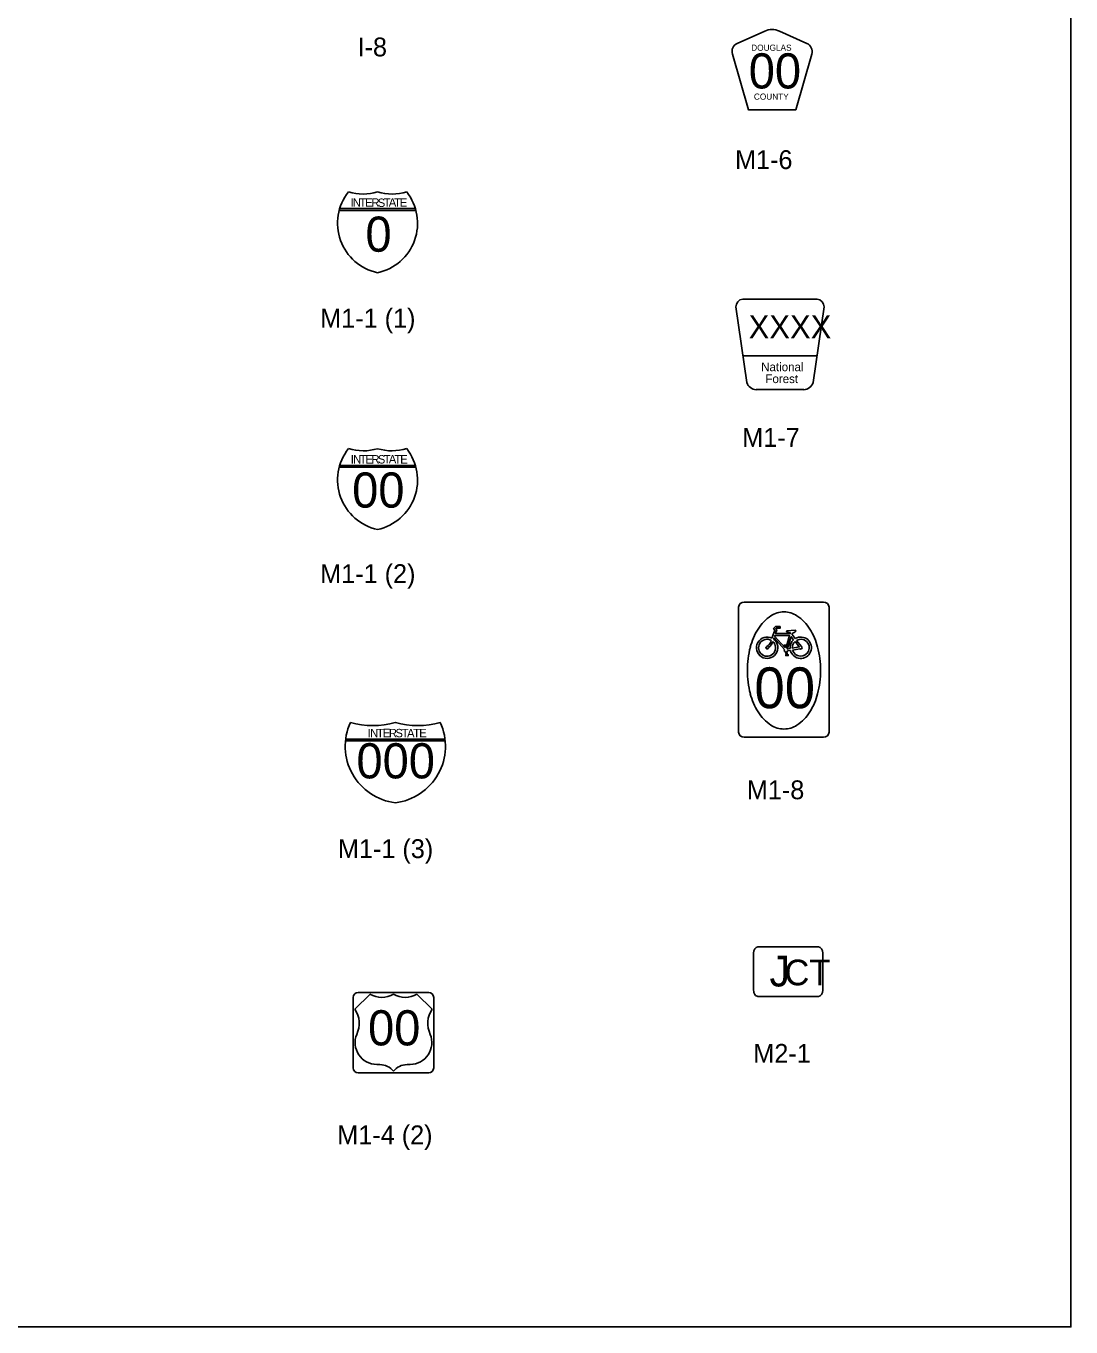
# Model space of a CAD drawing. Extents: x 42133 to 45533, y 41351 to 47951.
# Drawn here: x 43393 to 43808, y 45801 to 46319 of the extents above; entities that cross this region are included whole.
import ezdxf

# ---------------------------------------------------------------- set-up
doc = ezdxf.new("R2010")
doc.units = 0
doc.layers.add('P_ODOT_PLAN_Border', color=7, linetype='Continuous')
doc.layers.add('P_TRAF_SIGN_SignDetails', color=7, linetype='Continuous')

msp = doc.modelspace()

# ---------------------------------------------------------------- linework, layer by layer
at = {"layer": 'P_ODOT_PLAN_Border'}
msp.add_lwpolyline([(42208.34, 45801.35), (43808.34, 45801.35), (43808.34, 46801.35), (42208.34, 46801.35)], close=True, dxfattribs=at)
at = {"layer": 'P_TRAF_SIGN_SignDetails'}
for p, q in [((43686.53, 46317.09), (43675.59, 46312.13)), ((43703.32, 46312.13), (43692.38, 46317.09)), ((43547.78, 46245.73), (43517.31, 46245.73)), ((43547.59, 46246.4), (43517.49, 46246.4)), ((43707.39, 46210.42), (43677.79, 46210.42)), ((43675.03, 46207.29), (43679.44, 46177.21)), ((43705.75, 46177.21), (43710.16, 46207.29)), ((43677.88, 46187.83), (43707.31, 46187.83)), ((43683.15, 46174.37), (43702.03, 46174.37)), ((43683.15, 46174.37), (43683.15, 46174.37)), ((43547.78, 46143.55), (43517.3, 46143.55)), ((43547.6, 46144.21), (43517.5, 46144.21)), ((43678.39, 46089.8), (43709.87, 46089.8)), ((43676.14, 46038.07), (43676.14, 46087.8)), ((43712.12, 46087.8), (43712.12, 46038.07)), ((43519.62, 46035.27), (43559.32, 46035.27)), ((43519.62, 46035.27), (43559.25, 46035.27)), ((43519.62, 46034.61), (43559.32, 46034.61)), ((43519.62, 46034.61), (43559.43, 46034.61)), ((43709.87, 46036.07), (43678.39, 46036.07)), ((43682.13, 45935.36), (43682.13, 45950.11)), ((43683.85, 45952.57), (43707.95, 45952.57)), ((43709.67, 45950.11), (43709.67, 45935.36)), ((43523.52, 45927.82), (43529.53, 45933.83)), ((43524.86, 45934.49), (43552.87, 45934.49)), ((43554.2, 45927.82), (43548.2, 45933.83)), ((43522.86, 45904.48), (43522.86, 45932.49)), ((43554.86, 45932.49), (43554.86, 45904.48)), ((43707.95, 45932.9), (43683.85, 45932.9)), ((43552.87, 45902.48), (43524.86, 45902.48)), ((43533.47, 45905.8), (43532.2, 45905.82)), ((43544.25, 45905.8), (43545.53, 45905.82))]:
    msp.add_line(p, q, dxfattribs=at)
for points in [[(43673.66, 46307.93), (43680.01, 46285.77), (43698.9, 46285.77), (43705.25, 46307.93)], [(43696.82, 46077.57), (43696.74, 46077.28), (43690.83, 46077.28), (43691.35, 46078.79), (43690.94, 46079.23), (43691.14, 46079.42), (43692.66, 46079.42), (43692.66, 46080.07), (43690.81, 46080.07), (43690.04, 46079.27), (43690.53, 46078.71), (43689.41, 46075.45)], [(43698.69, 46078.61), (43695.38, 46078.43)], [(43689.12, 46074.61), (43688.93, 46074.04)], [(43690.06, 46075.05), (43690.23, 46075.55), (43694.36, 46070.95)], [(43695.13, 46072.23), (43694.97, 46071.71), (43694.9, 46072.24), (43695.09, 46072.24), (43695.09, 46072.67), (43694.15, 46072.67), (43694.15, 46072.24), (43694.43, 46072.24), (43694.49, 46071.78), (43690.48, 46076.26), (43690.56, 46076.52), (43696.44, 46076.52), (43695.13, 46072.23)], [(43696.61, 46071.32), (43695.51, 46071.14), (43697.09, 46076.04), (43698.03, 46074.84)], [(43698.67, 46075.31), (43697.39, 46076.98), (43697.54, 46077.46)], [(43698.58, 46074.14), (43700.29, 46071.97), (43697.49, 46071.47)], [(43701.13, 46072.1), (43699.21, 46074.6)], [(43694.85, 46070.01), (43695.14, 46068.86), (43694.92, 46068.86), (43694.92, 46068.51), (43695.9, 46068.51), (43695.9, 46068.89), (43695.59, 46068.89), (43695.29, 46070.06)], [(43695.62, 46070.39), (43696.74, 46070.59)], [(43697.61, 46070.75), (43700.52, 46071.27)]]:
    msp.add_lwpolyline(points, dxfattribs=at)
for centre, radius, start, end in [((43689.45, 46310.65), 7.07, 65.5808, 114.4192), ((43677.06, 46308.91), 3.54, 114.4192, 196.0044), ((43701.85, 46308.91), 3.54, 343.9956, 65.5808), ((43536.77, 46240.6), 20.14, 141.7443, 257.864), ((43526.8, 46272.76), 20.54, 253.4742, 286.2156), ((43528.31, 46240.6), 20.14, 282.136, 38.2558), ((43538.28, 46272.76), 20.54, 253.7844, 286.5258), ((43678.18, 46207.29), 3.15, 97.2184, 180.069), ((43707, 46207.29), 3.15, 359.931, 82.7816), ((43683.27, 46178.37), 4.01, 196.8501, 268.3356), ((43701.91, 46178.37), 4.01, 271.6644, 343.1499), ((43536.77, 46138.42), 20.14, 141.7442, 257.864), ((43526.8, 46170.58), 20.54, 253.4742, 286.2156), ((43528.31, 46138.42), 20.14, 282.136, 38.2558), ((43538.28, 46170.58), 20.54, 253.7844, 286.5258), ((43698.6, 46069.91), 17.36, 123.5341, 147.9946), ((43694.18, 46076.58), 9.36, 90, 123.5341), ((43694.18, 46076.58), 9.36, 56.4659, 90), ((43689.76, 46069.91), 17.36, 32.0054, 56.4659), ((43705.63, 46065.51), 25.65, 147.9946, 165.4857), ((43695.43, 46078.21), 0.228, 102.9974, 245.8953), ((43698.68, 46078.33), 0.273, 331.7474, 87.8769), ((43682.73, 46065.51), 25.65, 14.5143, 32.0054), ((43687.48, 46071.66), 4.26, 63.0148, 52.7746), ((43687.48, 46071.66), 3.38, 60.8737, 47.9775), ((43685.41, 46075.37), 3.76, 300.4261, 339.2531), ((43685.05, 46075.68), 4.93, 306.4084, 342.1216), ((43696.95, 46080.77), 3.2, 239.7667, 267.6838), ((43700.86, 46071.66), 4.26, 131.6481, 184.5582), ((43700.86, 46071.66), 4.26, 194.4885, 121.0119), ((43700.86, 46071.66), 3.38, 132.5511, 183.0892), ((43697.03, 46080.06), 2.65, 281.1159, 315.6393), ((43700.86, 46071.66), 3.38, 195.6378, 119.2984), ((43716.78, 46062.63), 37.16, 165.4857, 180), ((43687.48, 46071.66), 0.498, 109.3411, 6.3506), ((43695, 46070.68), 0.689, 157.1911, 257.7806), ((43695, 46070.68), 0.689, 295.4333, 335.3906), ((43700.86, 46071.66), 0.517, 228.9796, 58.8935), ((43671.58, 46062.63), 37.16, 360, 14.5143), ((43716.78, 46062.63), 37.16, 180, 194.5143), ((43671.58, 46062.63), 37.16, 345.4857, 0), ((43705.63, 46059.74), 25.65, 194.5143, 212.0054), ((43682.73, 46059.74), 25.65, 327.9946, 345.4857), ((43698.6, 46055.35), 17.36, 212.0054, 236.4659), ((43689.76, 46055.35), 17.36, 303.5341, 327.9946), ((43542.37, 46032.49), 22.7, 155.3386, 263.0031), ((43542.37, 46032.49), 22.7, 155.3386, 263.0031), ((43530.71, 46072.9), 32.21, 253.8265, 286.0261), ((43530.71, 46072.9), 32.21, 253.8265, 286.0261), ((43536.84, 46032.49), 22.7, 276.9969, 24.6614), ((43548.5, 46072.9), 32.21, 253.9739, 286.1735), ((43536.84, 46032.49), 22.7, 276.9969, 24.6614), ((43548.5, 46072.9), 32.21, 253.9739, 286.1735), ((43694.18, 46048.68), 9.36, 236.4659, 270), ((43694.18, 46048.68), 9.36, 270, 303.5341), ((43524.86, 45932.49), 2, 90, 180), ((43534.19, 45941.26), 8.79, 237.9073, 302.0927), ((43543.53, 45941.26), 8.79, 237.9073, 302.0927), ((43552.86, 45932.49), 2, 0, 90), ((43515.14, 45922.2), 10.1, 334.1735, 33.805), ((43562.59, 45922.2), 10.1, 146.195, 205.8265), ((43532.34, 45914.56), 8.74, 158.1933, 269.0313), ((43545.38, 45914.56), 8.74, 270.9687, 21.8067), ((43524.86, 45904.48), 2, 180, 270), ((43533.33, 45898.7), 7.1, 38.8057, 88.8445), ((43544.4, 45898.7), 7.1, 91.1555, 141.1943), ((43552.86, 45904.48), 2, 270, 360)]:
    msp.add_arc(centre, radius, start, end, dxfattribs=at)
for centre, major_axis, ratio, start_param, end_param in [((43678.4, 46087.8), (-2.25, 0), 0.889205, 4.712389, 6.283185), ((43709.87, 46087.8), (-2.25, 0), 0.889205, 3.141593, 4.712389), ((43678.4, 46038.07), (-2.25, 0), 0.889205, 0, 1.570796), ((43709.87, 46038.07), (2.25, 0), 0.889205, 4.712389, 6.283185), ((43683.85, 45950.11), (0, 2.46), 0.7, 0, 1.570796), ((43707.95, 45950.11), (0, 2.46), 0.7, 4.712389, 6.283185), ((43683.85, 45935.36), (0, 2.46), 0.7, 1.570796, 3.141593), ((43707.95, 45935.36), (0, 2.46), 0.7, 3.141593, 4.712389)]:
    msp.add_ellipse(centre, major_axis=major_axis, ratio=ratio, start_param=start_param, end_param=end_param, dxfattribs=at)

# ---------------------------------------------------------------- texts
for s, height, p in [('I-8', 7.5, (43524.58, 46307)), ('DOUGLAS', 2.455, (43681.16, 46309.23)), ('00', 13.994, (43680.17, 46294.23)), ('COUNTY', 2.455, (43682.22, 46289.76)), ('M1-6', 7.5, (43674.72, 46262.16)), ('I', 3.35, (43521.79, 46247.2)), ('N', 3.35, (43522.67, 46247.19)), ('T', 3.35, (43525.33, 46247.16)), ('E', 3.35, (43527.61, 46247.17)), ('R', 3.35, (43530.07, 46247.16)), ('S', 3.35, (43532.59, 46247.08)), ('T', 3.35, (43535, 46247.19)), ('A', 3.35, (43536.99, 46247.21)), ('T', 3.35, (43539.06, 46247.16)), ('E', 3.35, (43541.37, 46247.18)), ('0', 13.99, (43527.72, 46229.26)), ('M1-1 (1)', 7.5, (43509.72, 46199.08)), ('XXXX', 9.222, (43680.13, 46194.75)), ('National', 3.431, (43685.12, 46181.71)), ('Forest', 3.431, (43686.8, 46176.98)), ('M1-7', 7.5, (43677.59, 46151.61)), ('I', 3.35, (43521.87, 46144.98)), ('N', 3.35, (43522.84, 46144.96)), ('T', 3.35, (43525.49, 46144.96)), ('E', 3.35, (43527.72, 46144.96)), ('R', 3.35, (43530.08, 46144.98)), ('S', 3.35, (43532.64, 46144.99)), ('T', 3.35, (43535, 46144.99)), ('A', 3.35, (43537.01, 46145.01)), ('T', 3.35, (43539.26, 46144.97)), ('E', 3.35, (43541.55, 46144.97)), ('00', 13.994, (43522.43, 46127.43)), ('M1-1 (2)', 7.5, (43509.72, 46097.39)), ('00', 16.234, (43682.41, 46047.6)), ('I', 3.35, (43528.62, 46036.04)), ('N', 3.35, (43529.59, 46036.03)), ('T', 3.35, (43532.27, 46036.03)), ('E', 3.35, (43534.62, 46036.06)), ('R', 3.35, (43537.04, 46036.02)), ('S', 3.35, (43539.65, 46036.02)), ('T', 3.35, (43542.14, 46036.04)), ('A', 3.35, (43544.27, 46036)), ('T', 3.35, (43546.72, 46036.03)), ('E', 3.35, (43549.1, 46036.04)), ('000', 13.994, (43524.14, 46019.67)), ('M1-8', 7.5, (43679.42, 46011.37)), ('M1-1 (3)', 7.5, (43516.78, 45987.95)), ('J', 12.19, (43688.45, 45936.87)), ('CT', 10.225, (43694.39, 45937.32)), ('00', 13.994, (43528.75, 45913.41)), ('M2-1', 7.5, (43682, 45906.49)), ('M1-4 (2)', 7.5, (43516.51, 45874.06))]:
    msp.add_text(s, height=height, dxfattribs=at).set_placement(p)

doc.saveas('drawing.dxf')
